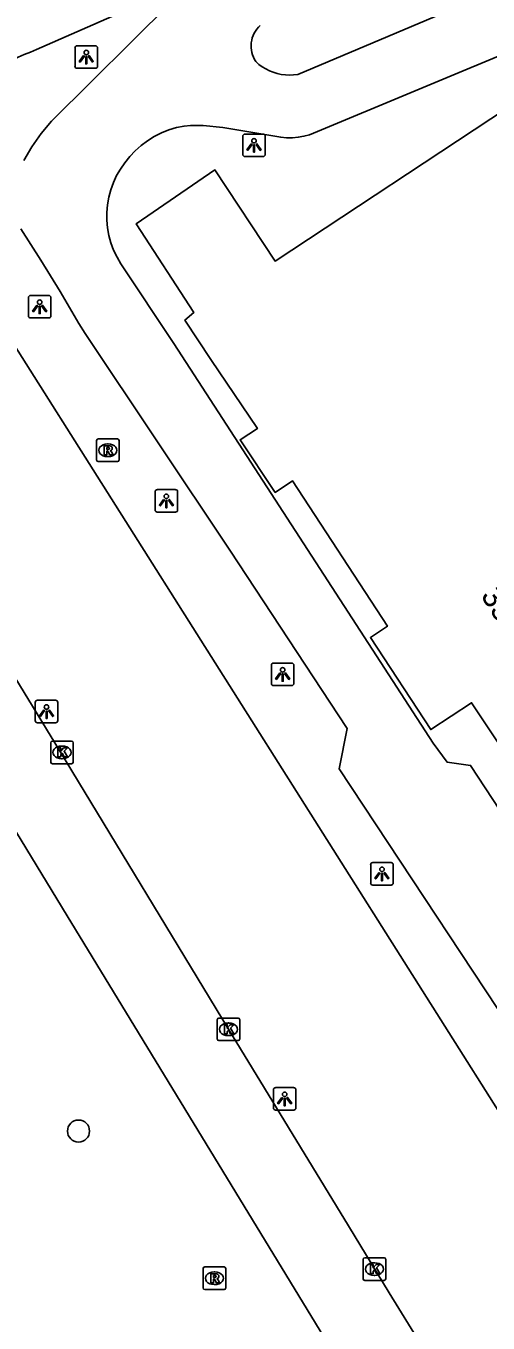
# Model space of a CAD drawing. Extents: x 156414 to 157775, y 382335 to 383765.
# Drawn here: x 157411.9 to 157432.4, y 382974.9 to 383032.3 of the extents above; entities that cross this region are included whole.
import ezdxf

# ---------------------------------------------------------------- set-up
doc = ezdxf.new("R2010")
doc.units = 0
for name, color, linetype in [('IMGEO_Berm_groen', 7, 'Continuous'), ('IMGEO_Boom', 7, 'Continuous'), ('IMGEO_Kolk', 7, 'Continuous'), ('IMGEO_Lichtpunt', 7, 'Continuous'), ('IMGEO_Pand', 7, 'Continuous'), ('IMGEO_Pand_nummerreeks', 7, 'Continuous'), ('IMGEO_Rijbaan_lokaal_gesloten', 7, 'Continuous'), ('IMGEO_Rioolput', 7, 'Continuous')]:
    doc.layers.add(name, color=color, linetype=linetype)

msp = doc.modelspace()

# ---------------------------------------------------------------- linework, layer by layer
at = {"layer": 'IMGEO_Berm_groen'}
msp.add_lwpolyline([(157405.795, 383027.011), (157406.498, 383025.899), (157434.045, 382982.312)], dxfattribs=at)
at = {"layer": 'IMGEO_Boom'}
msp.add_circle((157414.233, 382983.364), 0.489, dxfattribs=at)
at = {"layer": 'IMGEO_Kolk'}
for p, q in [((157413.001, 382999.711), (157413.001, 383000.563)), ((157413.076, 383000.637), (157413.928, 383000.637)), ((157414.002, 383000.563), (157414.002, 382999.711)), ((157413.489, 383000.417), (157413.514, 383000.417)), ((157413.928, 382999.637), (157413.076, 382999.637)), ((157413.512, 382999.857), (157413.487, 382999.857)), ((157420.37, 382987.447), (157420.37, 382988.299)), ((157420.445, 382988.373), (157421.297, 382988.373)), ((157420.858, 382988.153), (157420.883, 382988.153)), ((157421.371, 382988.299), (157421.371, 382987.447)), ((157421.297, 382987.373), (157420.445, 382987.373)), ((157420.881, 382987.593), (157420.856, 382987.593)), ((157426.832, 382976.827), (157426.832, 382977.679)), ((157426.907, 382977.753), (157427.759, 382977.753)), ((157427.32, 382977.533), (157427.345, 382977.533)), ((157427.833, 382977.679), (157427.833, 382976.827)), ((157427.343, 382976.973), (157427.318, 382976.973)), ((157427.759, 382976.753), (157426.907, 382976.753))]:
    msp.add_line(p, q, dxfattribs=at)
for points in [[(157413.001, 382999.711), (157413.001, 383000.563)], [(157413.076, 383000.637), (157413.928, 383000.637)], [(157414.002, 383000.563), (157414.002, 382999.711)], [(157413.322, 383000.337), (157413.445, 383000.337), (157413.445, 383000.186), (157413.575, 383000.337), (157413.739, 383000.337), (157413.593, 383000.186), (157413.746, 382999.937), (157413.594, 382999.937), (157413.509, 383000.101), (157413.445, 383000.034), (157413.445, 382999.937), (157413.322, 382999.937), (157413.322, 383000.337)], [(157413.928, 382999.637), (157413.076, 382999.637)], [(157420.37, 382987.447), (157420.37, 382988.299)], [(157420.445, 382988.373), (157421.297, 382988.373)], [(157420.691, 382988.073), (157420.814, 382988.073), (157420.814, 382987.922), (157420.944, 382988.073), (157421.108, 382988.073), (157420.962, 382987.922), (157421.115, 382987.673), (157420.963, 382987.673), (157420.878, 382987.837), (157420.814, 382987.77), (157420.814, 382987.673), (157420.691, 382987.673), (157420.691, 382988.073)], [(157421.371, 382988.299), (157421.371, 382987.447)], [(157421.297, 382987.373), (157420.445, 382987.373)], [(157426.832, 382976.827), (157426.832, 382977.679)], [(157426.907, 382977.753), (157427.759, 382977.753)], [(157427.833, 382977.679), (157427.833, 382976.827)], [(157427.153, 382977.453), (157427.276, 382977.453), (157427.276, 382977.302), (157427.406, 382977.453), (157427.57, 382977.453), (157427.424, 382977.302), (157427.577, 382977.053), (157427.425, 382977.053), (157427.34, 382977.217), (157427.276, 382977.15), (157427.276, 382977.053), (157427.153, 382977.053), (157427.153, 382977.453)], [(157427.759, 382976.753), (157426.907, 382976.753)]]:
    msp.add_lwpolyline(points, dxfattribs=at)
for centre, start, end in [((157413.078, 383000.561), 91.55205, 178.44795), ((157413.078, 383000.561), 91.55205, 178.44795), ((157413.926, 383000.561), 1.55205, 88.44795), ((157413.926, 383000.561), 1.55205, 88.44795), ((157413.078, 382999.713), 181.55205, 268.44795), ((157413.078, 382999.713), 181.55205, 268.44795), ((157413.926, 382999.713), 271.55205, 358.44795), ((157413.926, 382999.713), 271.55205, 358.44795), ((157420.447, 382988.297), 91.55205, 178.44795), ((157420.447, 382988.297), 91.55205, 178.44795), ((157421.295, 382988.297), 1.55205, 88.44795), ((157421.295, 382988.297), 1.55205, 88.44795), ((157420.447, 382987.449), 181.55205, 268.44795), ((157420.447, 382987.449), 181.55205, 268.44795), ((157421.295, 382987.449), 271.55205, 358.44795), ((157421.295, 382987.449), 271.55205, 358.44795), ((157426.909, 382977.677), 91.55205, 178.44795), ((157426.909, 382977.677), 91.55205, 178.44795), ((157427.757, 382977.677), 1.55205, 88.44795), ((157427.757, 382977.677), 1.55205, 88.44795), ((157426.909, 382976.829), 181.55205, 268.44795), ((157426.909, 382976.829), 181.55205, 268.44795), ((157427.757, 382976.829), 271.55205, 358.44795), ((157427.757, 382976.829), 271.55205, 358.44795)]:
    msp.add_arc(centre, 0.0765, start, end, dxfattribs=at)
for centre, major_axis, ratio, start_param, end_param in [((157413.488, 383000.137), (-0.387, 0.002), 0.722429, 4.712389, 7.853982), ((157413.513, 383000.137), (-0.39, 0.002), 0.717154, 1.570796, 4.712389), ((157420.857, 382987.873), (-0.387, 0.002), 0.722429, 4.712389, 7.853982), ((157420.882, 382987.873), (-0.39, 0.002), 0.717154, 1.570796, 4.712389), ((157427.319, 382977.253), (-0.387, 0.002), 0.722429, 4.712389, 7.853982), ((157427.344, 382977.253), (-0.39, 0.002), 0.717154, 1.570796, 4.712389)]:
    msp.add_ellipse(centre, major_axis=major_axis, ratio=ratio, start_param=start_param, end_param=end_param, dxfattribs=at)
at = {"layer": 'IMGEO_Lichtpunt'}
for p, q in [((157414.078, 383031.337), (157414.078, 383030.53)), ((157414.078, 383031.337), (157414.078, 383030.53)), ((157414.98, 383031.432), (157414.172, 383031.432)), ((157414.98, 383031.432), (157414.172, 383031.432)), ((157415.074, 383030.53), (157415.074, 383031.337)), ((157415.074, 383030.53), (157415.074, 383031.337)), ((157414.172, 383030.436), (157414.98, 383030.436)), ((157414.172, 383030.436), (157414.98, 383030.436)), ((157422.406, 383027.524), (157421.598, 383027.524)), ((157422.406, 383027.524), (157421.598, 383027.524)), ((157421.504, 383027.429), (157421.504, 383026.622)), ((157421.504, 383027.429), (157421.504, 383026.622)), ((157422.5, 383026.622), (157422.5, 383027.429)), ((157422.5, 383026.622), (157422.5, 383027.429)), ((157421.598, 383026.528), (157422.406, 383026.528)), ((157421.598, 383026.528), (157422.406, 383026.528)), ((157412.015, 383020.279), (157412.015, 383019.472)), ((157412.015, 383020.279), (157412.015, 383019.472)), ((157412.917, 383020.374), (157412.109, 383020.374)), ((157412.917, 383020.374), (157412.109, 383020.374)), ((157413.011, 383019.472), (157413.011, 383020.279)), ((157413.011, 383019.472), (157413.011, 383020.279)), ((157412.109, 383019.378), (157412.917, 383019.378)), ((157412.109, 383019.378), (157412.917, 383019.378)), ((157417.624, 383011.679), (157417.624, 383010.872)), ((157417.624, 383011.679), (157417.624, 383010.872)), ((157418.526, 383011.774), (157417.718, 383011.774)), ((157418.526, 383011.774), (157417.718, 383011.774)), ((157418.62, 383010.872), (157418.62, 383011.679)), ((157418.62, 383010.872), (157418.62, 383011.679)), ((157417.718, 383010.778), (157418.526, 383010.778)), ((157417.718, 383010.778), (157418.526, 383010.778)), ((157422.77, 383003.997), (157422.77, 383003.19)), ((157422.77, 383003.997), (157422.77, 383003.19)), ((157423.672, 383004.092), (157422.864, 383004.092)), ((157423.672, 383004.092), (157422.864, 383004.092)), ((157423.766, 383003.19), (157423.766, 383003.997)), ((157423.766, 383003.19), (157423.766, 383003.997)), ((157422.864, 383003.096), (157423.672, 383003.096)), ((157422.864, 383003.096), (157423.672, 383003.096)), ((157412.319, 383002.352), (157412.319, 383001.545)), ((157412.319, 383002.352), (157412.319, 383001.545)), ((157413.221, 383002.447), (157412.413, 383002.447)), ((157413.221, 383002.447), (157412.413, 383002.447)), ((157413.315, 383001.545), (157413.315, 383002.352)), ((157413.315, 383001.545), (157413.315, 383002.352)), ((157412.413, 383001.451), (157413.221, 383001.451)), ((157412.413, 383001.451), (157413.221, 383001.451)), ((157427.165, 382995.16), (157427.165, 382994.353)), ((157427.165, 382995.16), (157427.165, 382994.353)), ((157428.067, 382995.255), (157427.259, 382995.255)), ((157428.067, 382995.255), (157427.259, 382995.255)), ((157428.161, 382994.353), (157428.161, 382995.16)), ((157428.161, 382994.353), (157428.161, 382995.16)), ((157427.259, 382994.259), (157428.067, 382994.259)), ((157427.259, 382994.259), (157428.067, 382994.259)), ((157422.86, 382985.194), (157422.86, 382984.387)), ((157422.86, 382985.194), (157422.86, 382984.387)), ((157423.762, 382985.289), (157422.954, 382985.289)), ((157423.762, 382985.289), (157422.954, 382985.289)), ((157423.856, 382984.387), (157423.856, 382985.194)), ((157423.856, 382984.387), (157423.856, 382985.194)), ((157422.954, 382984.293), (157423.762, 382984.293)), ((157422.954, 382984.293), (157423.762, 382984.293))]:
    msp.add_line(p, q, dxfattribs=at)
for points in [[(157414.452, 383031.001), (157414.491, 383030.973), (157414.303, 383030.711), (157414.265, 383030.738), (157414.452, 383031.001)], [(157414.664, 383030.973), (157414.702, 383031), (157414.889, 383030.738), (157414.85, 383030.71), (157414.664, 383030.973)], [(157414.554, 383030.953), (157414.601, 383030.953), (157414.601, 383030.631), (157414.554, 383030.631), (157414.554, 383030.953)], [(157421.878, 383027.093), (157421.917, 383027.065), (157421.729, 383026.803), (157421.691, 383026.83), (157421.878, 383027.093)], [(157421.98, 383027.045), (157422.027, 383027.045), (157422.027, 383026.723), (157421.98, 383026.723), (157421.98, 383027.045)], [(157422.09, 383027.065), (157422.128, 383027.092), (157422.315, 383026.83), (157422.276, 383026.802), (157422.09, 383027.065)], [(157412.389, 383019.943), (157412.428, 383019.915), (157412.24, 383019.653), (157412.202, 383019.68), (157412.389, 383019.943)], [(157412.491, 383019.895), (157412.538, 383019.895), (157412.538, 383019.573), (157412.491, 383019.573), (157412.491, 383019.895)], [(157412.601, 383019.915), (157412.639, 383019.942), (157412.826, 383019.68), (157412.787, 383019.652), (157412.601, 383019.915)], [(157417.998, 383011.343), (157418.037, 383011.315), (157417.849, 383011.053), (157417.811, 383011.08), (157417.998, 383011.343)], [(157418.1, 383011.295), (157418.147, 383011.295), (157418.147, 383010.973), (157418.1, 383010.973), (157418.1, 383011.295)], [(157418.21, 383011.315), (157418.248, 383011.342), (157418.435, 383011.08), (157418.396, 383011.052), (157418.21, 383011.315)], [(157423.144, 383003.661), (157423.183, 383003.633), (157422.995, 383003.371), (157422.957, 383003.398), (157423.144, 383003.661)], [(157423.246, 383003.613), (157423.293, 383003.613), (157423.293, 383003.291), (157423.246, 383003.291), (157423.246, 383003.613)], [(157423.356, 383003.633), (157423.394, 383003.66), (157423.581, 383003.398), (157423.542, 383003.37), (157423.356, 383003.633)], [(157412.693, 383002.016), (157412.732, 383001.988), (157412.544, 383001.726), (157412.506, 383001.753), (157412.693, 383002.016)], [(157412.795, 383001.968), (157412.842, 383001.968), (157412.842, 383001.646), (157412.795, 383001.646), (157412.795, 383001.968)], [(157412.905, 383001.988), (157412.943, 383002.015), (157413.13, 383001.753), (157413.091, 383001.725), (157412.905, 383001.988)], [(157427.539, 382994.824), (157427.578, 382994.796), (157427.39, 382994.534), (157427.352, 382994.561), (157427.539, 382994.824)], [(157427.641, 382994.776), (157427.688, 382994.776), (157427.688, 382994.454), (157427.641, 382994.454), (157427.641, 382994.776)], [(157427.751, 382994.796), (157427.789, 382994.823), (157427.976, 382994.561), (157427.937, 382994.533), (157427.751, 382994.796)], [(157423.234, 382984.858), (157423.273, 382984.83), (157423.085, 382984.568), (157423.047, 382984.595), (157423.234, 382984.858)], [(157423.336, 382984.81), (157423.383, 382984.81), (157423.383, 382984.488), (157423.336, 382984.488), (157423.336, 382984.81)], [(157423.446, 382984.83), (157423.484, 382984.857), (157423.671, 382984.595), (157423.632, 382984.567), (157423.446, 382984.83)]]:
    msp.add_lwpolyline(points, dxfattribs=at)
for centre in [(157414.577, 383031.135), (157422.003, 383027.227), (157412.514, 383020.077), (157418.123, 383011.477), (157423.269, 383003.795), (157412.818, 383002.15), (157427.664, 382994.958), (157423.359, 382984.992)]:
    msp.add_circle(centre, 0.0994, dxfattribs=at)
for centre, start, end in [((157414.172, 383031.337), 90, 180), ((157414.172, 383031.337), 90, 180), ((157414.98, 383031.337), 0, 90), ((157414.98, 383031.337), 0, 90), ((157414.172, 383030.53), 180, 270), ((157414.172, 383030.53), 180, 270), ((157414.98, 383030.53), 270, 0), ((157414.98, 383030.53), 270, 360), ((157421.598, 383027.429), 90, 180), ((157421.598, 383027.429), 90, 180), ((157422.406, 383027.429), 0, 90), ((157422.406, 383027.429), 0, 90), ((157421.598, 383026.622), 180, 270), ((157421.598, 383026.622), 180, 270), ((157422.406, 383026.622), 270, 0), ((157422.406, 383026.622), 270, 360), ((157412.109, 383020.279), 90, 180), ((157412.109, 383020.279), 90, 180), ((157412.917, 383020.279), 0, 90), ((157412.917, 383020.279), 0, 90), ((157412.109, 383019.472), 180, 270), ((157412.109, 383019.472), 180, 270), ((157412.917, 383019.472), 270, 0), ((157412.917, 383019.472), 270, 360), ((157417.718, 383011.679), 90, 180), ((157417.718, 383011.679), 90, 180), ((157418.526, 383011.679), 0, 90), ((157418.526, 383011.679), 0, 90), ((157417.718, 383010.872), 180, 270), ((157417.718, 383010.872), 180, 270), ((157418.526, 383010.872), 270, 0), ((157418.526, 383010.872), 270, 360), ((157422.864, 383003.997), 90, 180), ((157422.864, 383003.997), 90, 180), ((157423.672, 383003.997), 0, 90), ((157423.672, 383003.997), 0, 90), ((157422.864, 383003.19), 180, 270), ((157422.864, 383003.19), 180, 270), ((157423.672, 383003.19), 270, 0), ((157423.672, 383003.19), 270, 360), ((157412.413, 383002.352), 90, 180), ((157412.413, 383002.352), 90, 180), ((157413.221, 383002.352), 0, 90), ((157413.221, 383002.352), 0, 90), ((157412.413, 383001.545), 180, 270), ((157412.413, 383001.545), 180, 270), ((157413.221, 383001.545), 270, 0), ((157413.221, 383001.545), 270, 360), ((157427.259, 382995.16), 90, 180), ((157427.259, 382995.16), 90, 180), ((157428.067, 382995.16), 0, 90), ((157428.067, 382995.16), 0, 90), ((157427.259, 382994.353), 180, 270), ((157427.259, 382994.353), 180, 270), ((157428.067, 382994.353), 270, 0), ((157428.067, 382994.353), 270, 360), ((157422.954, 382985.194), 90, 180), ((157422.954, 382985.194), 90, 180), ((157423.762, 382985.194), 0, 90), ((157423.762, 382985.194), 0, 90), ((157422.954, 382984.387), 180, 270), ((157422.954, 382984.387), 180, 270), ((157423.762, 382984.387), 270, 0), ((157423.762, 382984.387), 270, 360)]:
    msp.add_arc(centre, 0.0946, start, end, dxfattribs=at)
at = {"layer": 'IMGEO_Pand'}
msp.add_lwpolyline([(157440.507, 382989.034), (157439.54, 382990.483), (157431.63, 383002.333), (157429.823, 383001.148), (157427.153, 383005.221), (157427.907, 383005.726), (157423.706, 383012.162), (157422.94, 383011.652), (157421.388, 383013.982), (157422.151, 383014.48), (157420.096, 383017.535), (157418.941, 383019.286), (157419.331, 383019.619), (157416.78, 383023.547), (157420.268, 383025.932), (157422.933, 383021.9), (157433.229, 383028.692)], dxfattribs=at)
at = {"layer": 'IMGEO_Rijbaan_lokaal_gesloten'}
for points in [[(157463.524, 383053.338), (157463.455, 383053.309), (157462.086, 383052.719), (157455.629, 383049.938), (157447.865, 383046.593), (157443.487, 383044.692), (157435.791, 383041.377), (157416.582, 383033.103), (157415.941, 383032.827), (157412.378, 383031.268)], [(157418.329, 383033.353), (157413.038, 383028.094), (157412.585, 383027.543), (157412.174, 383026.96), (157411.807, 383026.348)], [(157432.296, 383033.699), (157423.935, 383030.163), (157423.754, 383030.141), (157423.571, 383030.135), (157423.389, 383030.143), (157423.208, 383030.167), (157423.03, 383030.206), (157422.856, 383030.259), (157422.686, 383030.327), (157422.523, 383030.409), (157422.367, 383030.504), (157422.22, 383030.611), (157422.082, 383030.731), (157422.025, 383030.824), (157421.976, 383030.923), (157421.937, 383031.026), (157421.906, 383031.131), (157421.885, 383031.239), (157421.874, 383031.348), (157421.873, 383031.458), (157421.881, 383031.568), (157421.9, 383031.676), (157421.927, 383031.783), (157421.964, 383031.886), (157422.011, 383031.986), (157422.066, 383032.081), (157422.129, 383032.171), (157422.2, 383032.255), (157422.278, 383032.332)], [(157439.09, 382988.116), (157431.587, 382999.562), (157430.546, 382999.711), (157429.926, 383000.549), (157418.452, 383018.252), (157416.112, 383021.783), (157415.937, 383022.077), (157415.789, 383022.385), (157415.669, 383022.704), (157415.577, 383023.034), (157415.515, 383023.37), (157415.483, 383023.71), (157415.482, 383024.051), (157415.51, 383024.391), (157415.569, 383024.727), (157415.658, 383025.056), (157415.775, 383025.375), (157415.92, 383025.682), (157416.092, 383025.975), (157416.289, 383026.251), (157416.507, 383026.528), (157416.747, 383026.784), (157417.009, 383027.019), (157417.29, 383027.23), (157417.589, 383027.415), (157417.902, 383027.574), (157418.228, 383027.705), (157418.565, 383027.808), (157418.909, 383027.88), (157419.188, 383027.9), (157419.754, 383027.898), (157420.616, 383027.81), (157422.927, 383027.425), (157423.182, 383027.38), (157423.44, 383027.358), (157423.699, 383027.358), (157423.957, 383027.38), (157424.212, 383027.425), (157424.463, 383027.492), (157434.161, 383031.539)], [(157411.684, 383023.331), (157412.559, 383021.944), (157413.416, 383020.546), (157414.254, 383019.136), (157414.525, 383018.691), (157420.937, 383009.097), (157426.126, 383001.195), (157425.77, 382999.411), (157434.926, 382985.535), (157436.32, 382983.719), (157436.968, 382982.886), (157437.623, 382982.212), (157438.337, 382981.599), (157439.102, 382981.053), (157439.913, 382980.579), (157440.764, 382980.179), (157441.648, 382979.857), (157442.556, 382979.616), (157443.483, 382979.458), (157444.42, 382979.385), (157445.36, 382979.395), (157446.296, 382979.491), (157447.083, 382979.644)], [(157432.349, 382962.844), (157430.876, 382964.763), (157413.737, 382992.898), (157401.294, 383013.353), (157400.216, 383015.126)], [(157404.32, 383015.11), (157413.385, 383000.226), (157420.871, 382987.873), (157426.184, 382979.165), (157427.984, 382976.197), (157429.391, 382973.928), (157430.902, 382971.728), (157432.514, 382969.6), (157433.479, 382968.469), (157434.482, 382967.372), (157435.524, 382966.312), (157435.622, 382966.22)]]:
    msp.add_lwpolyline(points, dxfattribs=at)
msp.add_arc((157419.817, 383012.544), 20.148, 111.66764, 125.07902, dxfattribs=at)
at = {"layer": 'IMGEO_Rioolput'}
for p, q in [((157415.031, 383013.093), (157415.031, 383013.945)), ((157415.106, 383014.019), (157415.958, 383014.019)), ((157415.519, 383013.799), (157415.544, 383013.799)), ((157416.032, 383013.945), (157416.032, 383013.093)), ((157415.542, 383013.239), (157415.517, 383013.239)), ((157415.958, 383013.019), (157415.106, 383013.019)), ((157419.749, 382976.422), (157419.749, 382977.274)), ((157419.824, 382977.348), (157420.676, 382977.348)), ((157420.237, 382977.128), (157420.262, 382977.128)), ((157420.75, 382977.274), (157420.75, 382976.422)), ((157420.26, 382976.568), (157420.235, 382976.568)), ((157420.676, 382976.348), (157419.824, 382976.348))]:
    msp.add_line(p, q, dxfattribs=at)
for points in [[(157415.031, 383013.093), (157415.031, 383013.945)], [(157415.106, 383014.019), (157415.958, 383014.019)], [(157416.032, 383013.945), (157416.032, 383013.093)], [(157415.62, 383013.717), (157415.368, 383013.719), (157415.368, 383013.319)], [(157415.368, 383013.319), (157415.492, 383013.319), (157415.492, 383013.481), (157415.503, 383013.481)], [(157415.546, 383013.638), (157415.492, 383013.638), (157415.492, 383013.557)], [(157415.492, 383013.557), (157415.544, 383013.557)], [(157415.55, 383013.452), (157415.621, 383013.319), (157415.761, 383013.319), (157415.696, 383013.445)], [(157415.958, 383013.019), (157415.106, 383013.019)], [(157419.749, 382976.422), (157419.749, 382977.274)], [(157419.824, 382977.348), (157420.676, 382977.348)], [(157420.338, 382977.046), (157420.086, 382977.048), (157420.086, 382976.648)], [(157420.264, 382976.967), (157420.21, 382976.967), (157420.21, 382976.886)], [(157420.75, 382977.274), (157420.75, 382976.422)], [(157420.086, 382976.648), (157420.21, 382976.648), (157420.21, 382976.81), (157420.221, 382976.81)], [(157420.21, 382976.886), (157420.262, 382976.886)], [(157420.268, 382976.781), (157420.339, 382976.648), (157420.479, 382976.648), (157420.414, 382976.774)], [(157420.676, 382976.348), (157419.824, 382976.348)]]:
    msp.add_lwpolyline(points, dxfattribs=at)
for centre, radius, start, end in [((157415.108, 383013.943), 0.0765, 91.55205, 178.44795), ((157415.108, 383013.943), 0.0765, 91.55205, 178.44795), ((157415.956, 383013.943), 0.0765, 1.55205, 88.44795), ((157415.956, 383013.943), 0.0765, 1.55205, 88.44795), ((157415.502, 383013.428), 0.0533, 26.02933, 88.69889), ((157415.528, 383013.746), 0.19, 274.7715, 282.96867), ((157415.552, 383013.542), 0.0964, 77.00612, 93.18647), ((157415.566, 383013.599), 0.0378, 276.66336, 79.67722), ((157415.619, 383013.607), 0.109, 350.36119, 89.41601), ((157415.617, 383013.607), 0.112, 277.58423, 350.98172), ((157415.601, 383013.392), 0.108, 29.51342, 73.79051), ((157415.108, 383013.095), 0.0765, 181.55205, 268.44795), ((157415.108, 383013.095), 0.0765, 181.55205, 268.44795), ((157415.956, 383013.095), 0.0765, 271.55205, 358.44795), ((157415.956, 383013.095), 0.0765, 271.55205, 358.44795), ((157419.826, 382977.272), 0.0765, 91.55205, 178.44795), ((157419.826, 382977.272), 0.0765, 91.55205, 178.44795), ((157420.27, 382976.871), 0.0964, 77.00612, 93.18647), ((157420.284, 382976.928), 0.0378, 276.66336, 79.67722), ((157420.337, 382976.936), 0.109, 350.36119, 89.41601), ((157420.674, 382977.272), 0.0765, 1.55205, 88.44795), ((157420.674, 382977.272), 0.0765, 1.55205, 88.44795), ((157419.826, 382976.424), 0.0765, 181.55205, 268.44795), ((157419.826, 382976.424), 0.0765, 181.55205, 268.44795), ((157420.22, 382976.757), 0.0533, 26.02933, 88.69889), ((157420.246, 382977.075), 0.19, 274.7715, 282.96867), ((157420.335, 382976.936), 0.112, 277.58423, 350.98172), ((157420.319, 382976.721), 0.108, 29.51342, 73.79051), ((157420.674, 382976.424), 0.0765, 271.55205, 358.44795), ((157420.674, 382976.424), 0.0765, 271.55205, 358.44795)]:
    msp.add_arc(centre, radius, start, end, dxfattribs=at)
for centre, major_axis, ratio, start_param, end_param in [((157415.518, 383013.519), (-0.387, 0.002), 0.722429, 4.712389, 7.853982), ((157415.543, 383013.519), (-0.39, 0.002), 0.717154, 1.570796, 4.712389), ((157420.236, 382976.848), (-0.387, 0.002), 0.722429, 4.712389, 7.853982), ((157420.261, 382976.848), (-0.39, 0.002), 0.717154, 1.570796, 4.712389)]:
    msp.add_ellipse(centre, major_axis=major_axis, ratio=ratio, start_param=start_param, end_param=end_param, dxfattribs=at)

# ---------------------------------------------------------------- texts
at = {"layer": 'IMGEO_Pand_nummerreeks'}
msp.add_text('350', height=1, rotation=302.06251, dxfattribs=at).set_placement((157432.015, 383007.087))

doc.saveas('drawing.dxf')
